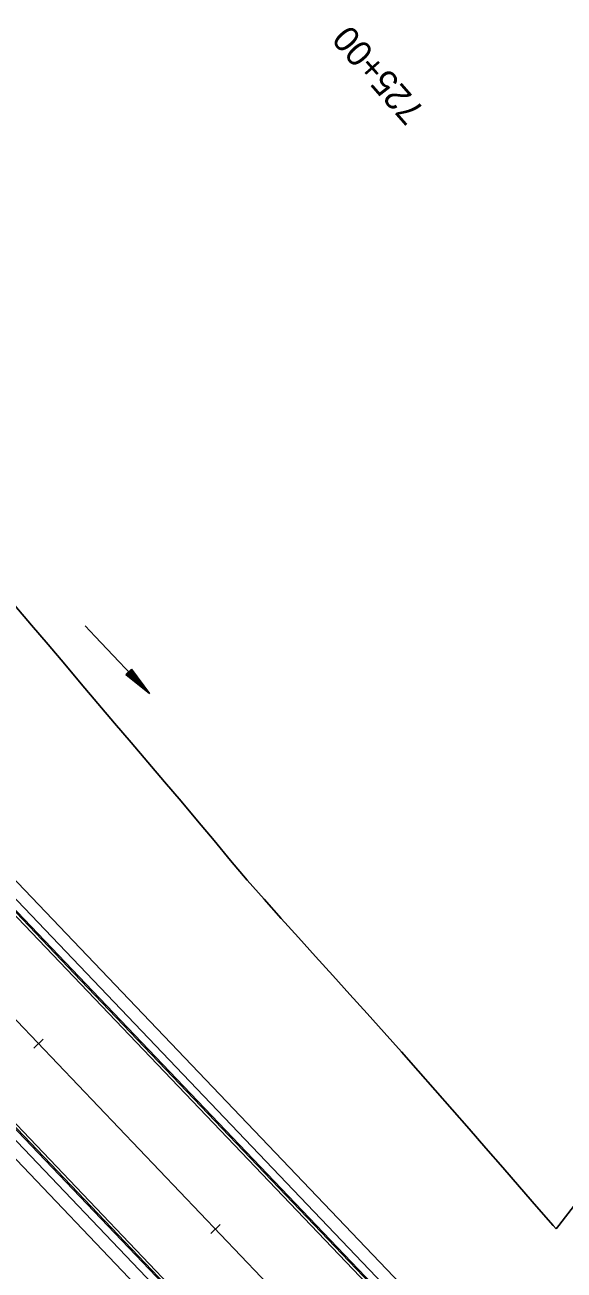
# Model space of a CAD drawing. Extents: x 1300404 to 1323571, y 234004 to 252077.
# Drawn here: x 1311044.1 to 1311254.4, y 240637.1 to 241122.9 of the extents above; entities that cross this region are included whole.
import ezdxf

# ---------------------------------------------------------------- set-up
doc = ezdxf.new("R2010")
doc.units = 0
for name, color, linetype in [('R_Const Limits', 7, 'Continuous'), ('R_Curb', 7, 'Continuous'), ('R_Flow Arrows', 7, 'Continuous'), ('R_Horz Alg Minor Ticks', 7, 'Continuous'), ('R_Horz Alg Station Annot', 7, 'Continuous'), ('R_Lane Edge', 7, 'Continuous'), ('R_Proposed', 7, 'Continuous'), ('R_Sidewalk Edge', 7, 'Continuous')]:
    doc.layers.add(name, color=color, linetype=linetype)

msp = doc.modelspace()

# ---------------------------------------------------------------- linework, layer by layer
at = {"layer": 'R_Const Limits'}
for points in [[(1311040.19, 240896.32), (1311046.68, 240888.7), (1311053.17, 240881.07), (1311059.64, 240873.42), (1311066.1, 240865.76), (1311072.56, 240858.1), (1311079.08, 240850.5), (1311085.58, 240842.88), (1311092.07, 240835.25), (1311098.55, 240827.61), (1311105.01, 240819.96), (1311111.46, 240812.29), (1311117.9, 240804.61), (1311124.32, 240796.91), (1311130.76, 240789.24), (1311137.39, 240781.74), (1311144.05, 240774.27), (1311150.76, 240766.85), (1311157.47, 240759.43), (1311164.17, 240752), (1311170.87, 240744.58), (1311177.57, 240737.15), (1311184.27, 240729.72), (1311190.94, 240722.26), (1311197.55, 240714.75), (1311204.16, 240707.24), (1311210.78, 240699.72), (1311217.39, 240692.21), (1311223.93, 240684.63), (1311230.48, 240677.06), (1311237.03, 240669.49), (1311243.59, 240661.93), (1311250.19, 240654.4), (1311251.32, 240653.12)], [(1311040.19, 240896.32), (1311046.68, 240888.7), (1311053.17, 240881.07), (1311059.64, 240873.42), (1311066.1, 240865.76), (1311072.56, 240858.1), (1311079.08, 240850.5), (1311085.58, 240842.88), (1311092.07, 240835.25), (1311098.55, 240827.61), (1311105.01, 240819.96), (1311111.46, 240812.29), (1311117.9, 240804.61), (1311124.32, 240796.91), (1311130.76, 240789.24), (1311137.39, 240781.74), (1311144.05, 240774.27), (1311150.76, 240766.85), (1311157.47, 240759.43), (1311164.17, 240752), (1311170.87, 240744.58), (1311177.57, 240737.15), (1311184.27, 240729.72), (1311190.94, 240722.26), (1311197.55, 240714.75), (1311204.16, 240707.24), (1311210.78, 240699.72), (1311217.39, 240692.21), (1311223.93, 240684.63), (1311230.48, 240677.06), (1311237.03, 240669.49), (1311243.59, 240661.93), (1311250.19, 240654.4), (1311251.32, 240653.12)], [(1311251.31, 240653.14), (1311252.34, 240654.48), (1311258.42, 240662.43)]]:
    msp.add_lwpolyline(points, dxfattribs=at)
at = {"layer": 'R_Curb'}
for p, q in [((1310908.12, 240915.39), (1311065.94, 240750.04)), ((1310908.49, 240915.72), (1311067.92, 240748.69)), ((1311065.94, 240750.04), (1311239.97, 240567.73)), ((1311067.92, 240748.69), (1311240.13, 240568.28)), ((1311008.13, 240726.61), (1311199.03, 240526.61)), ((1311009.39, 240724.57), (1311198.47, 240526.48))]:
    msp.add_line(p, q, dxfattribs=at)
at = {"layer": 'R_Flow Arrows'}
for p, q in [((1311085.69, 240871.54), (1311083.5, 240869.43)), ((1311085.69, 240871.54), (1311092.76, 240862.04)), ((1311083.5, 240869.43), (1311092.76, 240862.04))]:
    msp.add_line(p, q, dxfattribs=at)
for points in [[(1311067.56, 240888.43), (1311071.53, 240884.25), (1311092.65, 240861.94)], [(1311085.25, 240871.12), (1311088.52, 240867.74)], [(1311085.47, 240871.33), (1311087.1, 240869.64)], [(1311083.72, 240869.64), (1311085.35, 240867.95)], [(1311083.94, 240869.85), (1311087.21, 240866.47)], [(1311084.16, 240870.06), (1311088.48, 240865.59), (1311089.06, 240864.99)], [(1311084.38, 240870.27), (1311088.7, 240865.8), (1311090.9, 240863.51)], [(1311084.81, 240870.7), (1311089.14, 240866.23), (1311091.34, 240863.93)], [(1311085.03, 240870.91), (1311089.35, 240866.44), (1311089.93, 240865.84)]]:
    msp.add_lwpolyline(points, dxfattribs=at)
at = {"layer": 'R_Horz Alg Minor Ticks'}
for points in [[(1311051.19, 240727.11), (1311047.58, 240723.66)], [(1311051.19, 240727.11), (1311047.58, 240723.66)], [(1311120.24, 240654.78), (1311116.62, 240651.33)], [(1311120.24, 240654.78), (1311116.62, 240651.33)]]:
    msp.add_lwpolyline(points, dxfattribs=at)
at = {"layer": 'R_Lane Edge'}
for p, q in [((1310907.03, 240915.08), (1311239.63, 240566.63)), ((1310864.83, 240878.18), (1311200.16, 240526.88))]:
    msp.add_line(p, q, dxfattribs=at)
at = {"layer": 'R_Proposed'}
for p, q in [((1310151.78, 241665.77), (1311952.58, 239779.15)), ((1310151.78, 241665.77), (1311952.58, 239779.15)), ((1310165.59, 241651.3), (1311952.63, 239779.09)), ((1310165.59, 241651.3), (1311952.63, 239779.09)), ((1310165.59, 241651.3), (1311952.63, 239779.09)), ((1310165.59, 241651.3), (1311952.63, 239779.09))]:
    msp.add_line(p, q, dxfattribs=at)
at = {"layer": 'R_Sidewalk Edge'}
for p, q in [((1310928.27, 240906.59), (1311249.89, 240569.63)), ((1310928.1, 240899.52), (1311244.64, 240567.9)), ((1310871.88, 240857.04), (1311196.44, 240517.02)), ((1310878.95, 240856.88), (1311198.54, 240522.06))]:
    msp.add_line(p, q, dxfattribs=at)

# ---------------------------------------------------------------- texts
at = {"layer": 'R_Horz Alg Station Annot'}
msp.add_text('725+00', height=10, rotation=131.1667, dxfattribs=at).set_placement((1311200.45, 241089.57))

doc.saveas('drawing.dxf')
